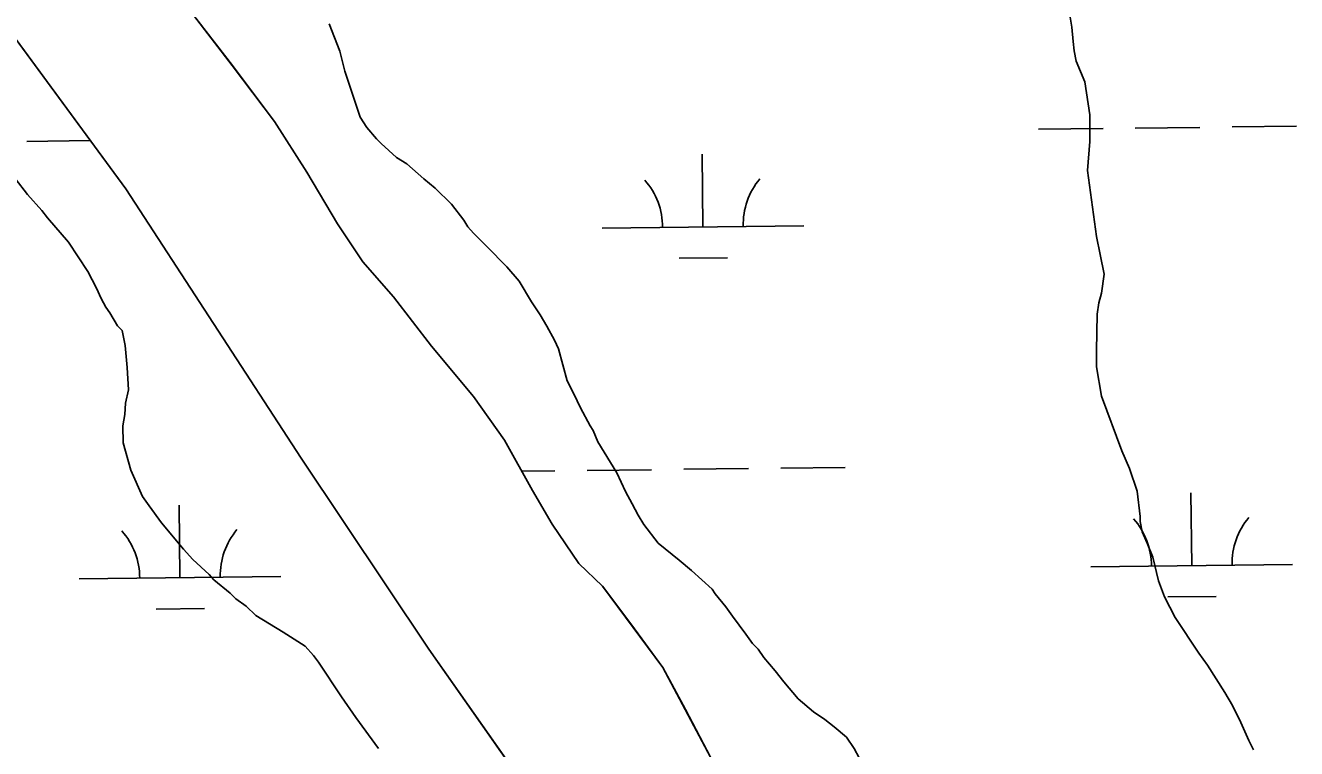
# Model space of a CAD drawing. Extents: x 3694830 to 3732949, y 415201 to 440970.
# Drawn here: x 3718916 to 3719546, y 437842 to 438201 of the extents above; entities that cross this region are included whole.
import ezdxf

# ---------------------------------------------------------------- set-up
doc = ezdxf.new("R2010")
doc.units = 0
for name, color, linetype in [('V-SITE-VEGE', 7, 'Continuous'), ('V-TOPO-SHOR', 7, 'Continuous'), ('V-WETL-SWMP', 7, 'Continuous')]:
    doc.layers.add(name, color=color, linetype=linetype)

msp = doc.modelspace()

# ---------------------------------------------------------------- linework, layer by layer
at = {"layer": 'V-SITE-VEGE'}
for p, q in [((3719434.02, 438205.82), (3719435, 438199.74)), ((3719071.81, 438187.85), (3719066.55, 438201.39)), ((3719435, 438199.74), (3719435.53, 438192.73)), ((3719435.53, 438192.73), (3719436.04, 438188.05)), ((3719074.24, 438178.04), (3719071.81, 438187.85)), ((3719436.04, 438188.05), (3719437.02, 438182.91)), ((3719437.02, 438182.91), (3719441.31, 438172.64)), ((3719081.91, 438155.17), (3719074.24, 438178.04)), ((3719441.31, 438172.64), (3719443.79, 438156.28)), ((3719085.23, 438150.04), (3719081.91, 438155.17)), ((3719443.79, 438156.28), (3719443.9, 438143.17)), ((3719089.96, 438144.46), (3719085.23, 438150.04)), ((3719092.32, 438142.14), (3719089.96, 438144.46)), ((3719099.87, 438135.18), (3719092.32, 438142.14)), ((3719443.9, 438143.17), (3719442.62, 438128.65)), ((3719105.05, 438131.95), (3719099.87, 438135.18)), ((3719113.53, 438124.53), (3719105.05, 438131.95)), ((3719442.62, 438128.65), (3719447.1, 438095.91)), ((3718910.82, 438124.73), (3718916.97, 438116.82)), ((3719119.19, 438119.89), (3719113.53, 438124.53)), ((3719127.21, 438112), (3719119.19, 438119.89)), ((3718916.97, 438116.82), (3718924.06, 438108.92)), ((3718924.06, 438108.92), (3718926.9, 438105.2)), ((3719133.36, 438104.09), (3719127.21, 438112)), ((3718926.9, 438105.2), (3718937.3, 438093.11)), ((3719135.26, 438100.83), (3719133.36, 438104.09)), ((3719138.1, 438097.58), (3719135.26, 438100.83)), ((3719144.71, 438091.08), (3719138.1, 438097.58)), ((3719447.1, 438095.91), (3719449.04, 438087.03)), ((3718937.3, 438093.11), (3718946.78, 438078.68)), ((3719154.62, 438080.86), (3719144.71, 438091.08)), ((3719449.04, 438087.03), (3719451, 438077.22)), ((3718946.78, 438078.68), (3718951.06, 438070.29)), ((3719160.77, 438073.89), (3719154.62, 438080.86)), ((3719451, 438077.22), (3719449.67, 438067.84)), ((3718951.06, 438070.29), (3718953.45, 438065.16)), ((3719166.94, 438063.64), (3719160.77, 438073.89)), ((3718953.45, 438065.16), (3718955.82, 438060.96)), ((3719171.21, 438057.12), (3719166.94, 438063.64)), ((3719448.31, 438063.15), (3719447.42, 438057.53)), ((3719449.67, 438067.84), (3719448.31, 438063.15)), ((3718955.82, 438060.96), (3718957.72, 438058.17)), ((3718957.72, 438058.17), (3718961.52, 438051.65)), ((3719174.53, 438051.53), (3719171.21, 438057.12)), ((3719447.42, 438057.53), (3719447.1, 438039.27)), ((3718961.52, 438051.65), (3718963.88, 438049.32)), ((3719178.33, 438044.54), (3719174.53, 438051.53)), ((3718963.88, 438049.32), (3718965.34, 438041.85)), ((3719180.24, 438040.34), (3719178.33, 438044.54)), ((3718965.34, 438041.85), (3718966.37, 438031.09)), ((3719184.58, 438024.46), (3719180.24, 438040.34)), ((3719447.1, 438039.27), (3719447.16, 438031.31)), ((3718966.37, 438031.09), (3718966.93, 438019.86)), ((3719447.16, 438031.31), (3719449.62, 438016.82)), ((3718966.93, 438019.86), (3718965.58, 438013.29)), ((3719187.91, 438017.93), (3719184.58, 438024.46)), ((3718965.58, 438013.29), (3718965.16, 438007.67)), ((3719191.25, 438010.94), (3719187.91, 438017.93)), ((3719449.62, 438016.82), (3719459.68, 437989.75)), ((3718965.16, 438007.67), (3718964.26, 438002.04)), ((3719196, 438002.08), (3719191.25, 438010.94)), ((3718964.26, 438002.04), (3718964.33, 437993.62)), ((3719197.43, 437999.75), (3719196, 438002.08)), ((3719199.81, 437994.16), (3719197.43, 437999.75)), ((3719209.3, 437978.79), (3719199.81, 437994.16)), ((3718964.33, 437993.62), (3718968.19, 437980.07)), ((3719459.68, 437989.75), (3719463.5, 437980.88)), ((3718968.19, 437980.07), (3718973.92, 437967.01)), ((3719213.59, 437969.46), (3719209.3, 437978.79)), ((3719463.5, 437980.88), (3719467.33, 437969.68)), ((3719216.92, 437963.4), (3719213.59, 437969.46)), ((3719467.33, 437969.68), (3719468.84, 437957.05)), ((3718973.92, 437967.01), (3718977.23, 437962.36)), ((3718977.23, 437962.36), (3718983.39, 437953.98)), ((3719219.78, 437957.8), (3719216.92, 437963.4)), ((3719222.62, 437953.15), (3719219.78, 437957.8)), ((3719468.84, 437957.05), (3719468.86, 437954.71)), ((3718983.39, 437953.98), (3718994.26, 437940.96)), ((3719229.72, 437943.84), (3719222.62, 437953.15)), ((3719468.86, 437954.71), (3719469.84, 437949.57)), ((3719240.09, 437935.5), (3719229.72, 437943.84)), ((3719469.84, 437949.57), (3719472.23, 437943.97)), ((3719472.23, 437943.97), (3719475.1, 437936.97)), ((3718994.26, 437940.96), (3718998.99, 437935.85)), ((3719475.1, 437936.97), (3719478, 437925.29)), ((3718998.99, 437935.85), (3719007.01, 437928.43)), ((3719246.22, 437930.4), (3719240.09, 437935.5)), ((3719007.01, 437928.43), (3719009.37, 437925.64)), ((3719009.37, 437925.64), (3719017.38, 437919.15)), ((3719256.6, 437921.12), (3719246.22, 437930.4)), ((3719478, 437925.29), (3719480.87, 437917.35)), ((3719017.38, 437919.15), (3719020.21, 437916.36)), ((3719258.02, 437918.79), (3719256.6, 437921.12)), ((3719263.22, 437912.28), (3719258.02, 437918.79)), ((3719020.21, 437916.36), (3719025.4, 437912.66)), ((3719025.4, 437912.66), (3719030.11, 437908.02)), ((3719266.54, 437907.63), (3719263.22, 437912.28)), ((3719480.87, 437917.35), (3719486.11, 437907.1)), ((3719030.11, 437908.02), (3719043.76, 437899.7)), ((3719273.16, 437898.79), (3719266.54, 437907.63)), ((3719486.11, 437907.1), (3719497.96, 437889.41)), ((3719043.76, 437899.7), (3719054.58, 437892.77)), ((3719276.48, 437894.14), (3719273.16, 437898.79)), ((3719279.31, 437891.35), (3719276.48, 437894.14)), ((3719054.58, 437892.77), (3719058.84, 437888.13)), ((3719058.84, 437888.13), (3719061.2, 437884.87)), ((3719282.16, 437887.16), (3719279.31, 437891.35)), ((3719287.83, 437880.65), (3719282.16, 437887.16)), ((3719497.96, 437889.41), (3719502.22, 437883.36)), ((3719061.2, 437884.87), (3719072.58, 437867.64)), ((3719292.09, 437875.07), (3719287.83, 437880.65)), ((3719502.22, 437883.36), (3719510.76, 437869.85)), ((3719299.18, 437866.7), (3719292.09, 437875.07)), ((3719072.58, 437867.64), (3719079.69, 437857.4)), ((3719510.76, 437869.85), (3719514.56, 437863.33)), ((3719306.72, 437860.21), (3719299.18, 437866.7)), ((3719514.56, 437863.33), (3719518.84, 437854.94)), ((3719079.69, 437857.4), (3719091.05, 437842.04)), ((3719312.37, 437856.51), (3719306.72, 437860.21)), ((3719317.08, 437852.8), (3719312.37, 437856.51)), ((3719323.21, 437847.7), (3719317.08, 437852.8)), ((3719518.84, 437854.94), (3719522.66, 437846.07)), ((3719327, 437842.12), (3719323.21, 437847.7)), ((3719522.66, 437846.07), (3719525.04, 437841.41)), ((3719329.38, 437837.46), (3719327, 437842.12))]:
    msp.add_line(p, q, dxfattribs=at)
at = {"layer": 'V-TOPO-SHOR'}
for points in [[(3719115.9, 437891.35), (3719052.59, 437985.99), (3718965.62, 438119.6), (3718873.08, 438245.55), (3718765.23, 438386.12), (3718692.87, 438489.81), (3718662.96, 438544.78), (3718639.3, 438576.79), (3718610.77, 438609.5), (3718570.42, 438660.99), (3718533.54, 438706.92), (3718507.1, 438742.41), (3718486.93, 438775.81), (3718464.66, 438818.26), (3718446.57, 438850.97), (3718427.79, 438879.5), (3718403.43, 438912.2), (3718368.65, 438969.27), (3718338.73, 439017.28), (3718332.26, 439029.97)], [(3719255.76, 437837.77), (3719243.24, 437861.42), (3719232.11, 437882.3), (3719216.11, 437903.87), (3719202.19, 437922.66), (3719190.36, 437933.79), (3719177.14, 437953.28), (3719167.4, 437969.98), (3719153.48, 437995.03), (3719138.18, 438016.6), (3719117.31, 438041.66), (3719098.52, 438066.01), (3719083.21, 438083.41), (3719070.69, 438102.2), (3719055.38, 438127.95), (3719039.38, 438153), (3719018.51, 438180.83), (3718997.63, 438207.97)], [(3719529.78, 437188.72), (3719522.23, 437196.88), (3719509.7, 437217.75), (3719499.27, 437237.24), (3719473.52, 437292.21), (3719445.7, 437352.75), (3719392.12, 437457.13), (3719300.28, 437611.61), (3719202.18, 437768.88), (3719115.9, 437891.35)]]:
    msp.add_lwpolyline(points, dxfattribs=at)
at = {"layer": 'V-WETL-SWMP'}
for p, q in [((3718965.61, 438119.6), (3718873.08, 438245.55)), ((3718997.63, 438207.97), (3719018.5, 438180.83)), ((3719018.5, 438180.83), (3719039.38, 438153)), ((3719039.38, 438153), (3719055.38, 438127.94)), ((3719418.42, 438149.15), (3719450.42, 438149.54)), ((3719466.42, 438149.73), (3719498.42, 438150.11)), ((3719514.41, 438150.3), (3719546.41, 438150.68)), ((3718916.55, 438143.17), (3718948.02, 438143.54)), ((3719251.92, 438100.74), (3719251.49, 438136.73)), ((3719055.38, 438127.94), (3719070.69, 438102.2)), ((3719052.59, 437985.99), (3718965.61, 438119.6)), ((3719070.69, 438102.2), (3719083.21, 438083.41)), ((3719201.93, 438100.14), (3719301.92, 438101.33)), ((3719083.21, 438083.41), (3719098.52, 438066.01)), ((3719240.11, 438085.16), (3719264.11, 438085.45)), ((3719098.52, 438066.01), (3719117.3, 438041.66)), ((3719117.3, 438041.66), (3719138.18, 438016.6)), ((3719138.18, 438016.6), (3719153.48, 437995.03)), ((3719153.48, 437995.03), (3719167.4, 437969.98)), ((3719115.9, 437891.35), (3719052.59, 437985.99)), ((3719290.51, 437981.12), (3719322.51, 437981.5)), ((3719162.06, 437979.58), (3719178.52, 437979.78)), ((3719194.51, 437979.97), (3719226.51, 437980.35)), ((3719242.51, 437980.54), (3719274.51, 437980.93)), ((3719167.4, 437969.98), (3719177.14, 437953.28)), ((3719494.41, 437932.8), (3719493.99, 437968.8)), ((3718992.54, 437926.82), (3718992.11, 437962.81)), ((3719177.14, 437953.28), (3719190.36, 437933.79)), ((3719190.36, 437933.79), (3719202.19, 437922.66)), ((3719444.42, 437932.21), (3719544.41, 437933.4)), ((3718942.55, 437926.22), (3719042.54, 437927.41)), ((3719202.19, 437922.66), (3719232.11, 437882.3)), ((3719482.6, 437917.23), (3719506.6, 437917.52)), ((3718980.73, 437911.24), (3719004.73, 437911.53)), ((3719202.18, 437768.88), (3719115.9, 437891.35)), ((3719232.11, 437882.3), (3719255.76, 437837.76))]:
    msp.add_line(p, q, dxfattribs=at)
for centre, start, end in [((3719196.68, 438100.55), 359.91153, 41.45519), ((3719307.16, 438101.87), 139.91153, 181.45519), ((3719439.17, 437932.62), 359.91153, 41.45519), ((3719549.65, 437933.94), 139.91153, 181.45519), ((3718937.3, 437926.63), 359.91153, 41.45519), ((3719047.78, 437927.95), 139.91153, 181.45519)]:
    msp.add_arc(centre, 35.25, start, end, dxfattribs=at)

doc.saveas('drawing.dxf')
